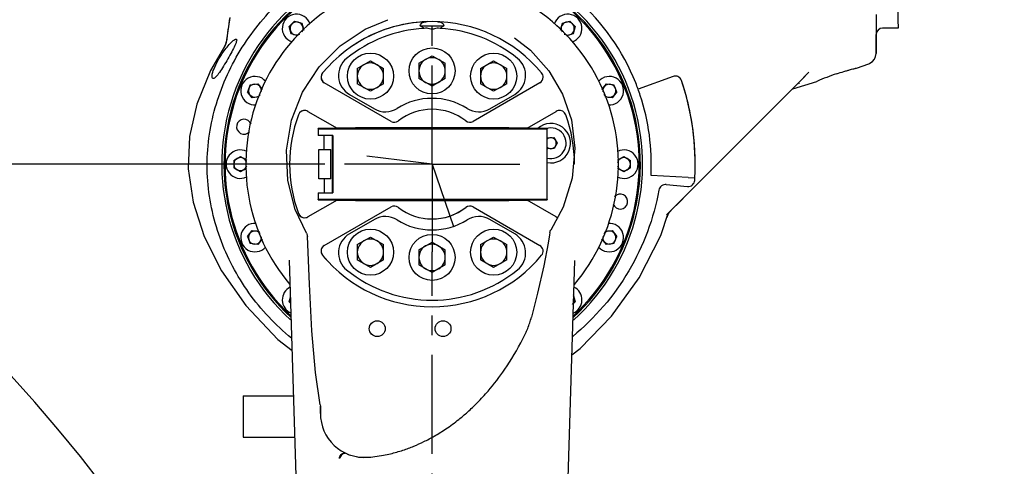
# Model space of a CAD drawing. Header units: millimetres. Extents: x 4086 to 10416, y 123 to 1549.
# Tile 259 of 265: x 9362 to 9437, y 1229 to 1262. Entities that reach past the tile are written whole.
import ezdxf

# ---------------------------------------------------------------- set-up
doc = ezdxf.new("R2010")
doc.units = ezdxf.units.MM
doc.linetypes.add('CENTER', pattern=[0.6, 0.375, -0.075, 0.075, -0.075])
for name, color, linetype in [('中心线', 7, 'Continuous'), ('尺寸标注', 7, 'Continuous'), ('运动范围', 7, 'Continuous')]:
    doc.layers.add(name, color=color, linetype=linetype)
doc.styles.add('思源黑', font='SourceHanSansCN-Normal.ttf')
doc.dimstyles.new('尺寸标注_1_6比例中六', dxfattribs={"dimtxt": 10, "dimasz": 8, "dimexe": 2, "dimexo": 1.5, "dimgap": 1, "dimtad": 1, "dimdec": 1, "dimlfac": 6, "dimdsep": 46, "dimtxsty": '思源黑', "dimcen": 0.09, "dimadec": 0, "dimazin": 0, "dimtp": 0.01, "dimtm": 0.01, "dimtfac": 1, "dimtdec": 1, "dimtofl": 0, "dimtmove": 0, "dimatfit": 3, "dimfxl": 1, "dimtolj": 1, "dimarcsym": 0})

# ---------------------------------------------------------------- blocks, each defined once
blk = doc.blocks.new('*D666')
at = {"layer": 'Defpoints', "color": 0}
for p in [(9304.882, 1251.465), (9386.414, 1251.465), (9386.488, 1121.465)]:
    blk.add_point(p, dxfattribs=at)
at = {"layer": '尺寸标注', "color": 0, "linetype": 'Continuous', "lineweight": -2}
for p, q in [((9384.914, 1251.465), (9302.882, 1251.465)), ((9304.882, 1129.465), (9304.882, 1243.465)), ((9384.988, 1121.465), (9302.882, 1121.465))]:
    blk.add_line(p, q, dxfattribs=at)
at = {"layer": '尺寸标注', "color": 0}
for points in [[(9306.215, 1243.465), (9303.549, 1243.465), (9304.882, 1251.465)], [(9303.549, 1129.465), (9306.215, 1129.465), (9304.882, 1121.465)]]:
    blk.add_solid(points, dxfattribs=at)
at = {"layer": '尺寸标注', "color": 0, "insert": (9293.527, 1186.615), "char_height": 10, "attachment_point": 2, "rotation": 90, "style": '思源黑'}
blk.add_mtext('\\A1;780', dxfattribs=at)
blk = doc.blocks.new('*D667')
at = {"layer": 'Defpoints', "color": 0}
for p in [(9378.149, 1274.798), (9304.882, 1251.465), (9386.414, 1251.465)]:
    blk.add_point(p, dxfattribs=at)
at = {"layer": '尺寸标注', "color": 0, "linetype": 'Continuous', "lineweight": -2}
for p, q in [((9376.649, 1274.798), (9302.882, 1274.798)), ((9304.882, 1266.798), (9304.882, 1259.465)), ((9384.914, 1251.465), (9302.882, 1251.465))]:
    blk.add_line(p, q, dxfattribs=at)
at = {"layer": '尺寸标注', "color": 0}
for points in [[(9306.215, 1266.798), (9303.549, 1266.798), (9304.882, 1274.798)], [(9303.549, 1259.465), (9306.215, 1259.465), (9304.882, 1251.465)]]:
    blk.add_solid(points, dxfattribs=at)
at = {"layer": '尺寸标注', "color": 0, "insert": (9293.527, 1252.836), "char_height": 10, "attachment_point": 1, "rotation": 90, "style": '思源黑'}
blk.add_mtext('\\A1;140', dxfattribs=at)
blk = doc.blocks.new('*D674')
at = {"layer": 'Defpoints', "color": 0}
for p in [(9393.098, 1380.298), (9705.708, 1380.298), (9397.002, 1038.131)]:
    blk.add_point(p, dxfattribs=at)
at = {"layer": '尺寸标注', "color": 0, "linetype": 'Continuous', "lineweight": -2}
for p, q in [((9394.598, 1380.298), (9707.708, 1380.298)), ((9705.708, 1046.131), (9705.708, 1372.298)), ((9398.502, 1038.131), (9707.708, 1038.131))]:
    blk.add_line(p, q, dxfattribs=at)
at = {"layer": '尺寸标注', "color": 0}
for points in [[(9707.041, 1372.298), (9704.375, 1372.298), (9705.708, 1380.298)], [(9704.375, 1046.131), (9707.041, 1046.131), (9705.708, 1038.131)]]:
    blk.add_solid(points, dxfattribs=at)
at = {"layer": '尺寸标注', "color": 0, "insert": (9694.339, 1209.225), "char_height": 10, "attachment_point": 2, "rotation": 90, "style": '思源黑'}
blk.add_mtext('\\A1;2053', dxfattribs=at)

msp = doc.modelspace()

# ---------------------------------------------------------------- linework, layer by layer
at = {"layer": '中心线', "color": 7, "linetype": 'CENTER', "ltscale": 20}
msp.add_line((9393.081, 1121.465), (9393.08, 1244.798), dxfattribs=at)
at = {"layer": '运动范围', "color": 7, "linetype": 'CENTER', "ltscale": 20}
for q in [(9393.08, 1306.383), (9386.414, 1251.465), (9393.08, 1244.798), (9399.747, 1251.465)]:
    msp.add_line((9393.08, 1251.465), q, dxfattribs=at)
at = {"layer": '运动范围', "color": 7, "linetype": 'Continuous'}
for p, q in [((9428.495, 1274.798), (9428.5, 1262.439)), ((9377.682, 1262.599), (9377.423, 1260.74)), ((9382.616, 1262.334), (9382.208, 1261.926)), ((9382.616, 1262.334), (9383.174, 1262.185)), ((9389.698, 1262.426), (9389.702, 1262.427)), ((9402.981, 1262.185), (9403.539, 1262.334)), ((9403.947, 1261.926), (9403.539, 1262.334)), ((9426.831, 1262.839), (9426.832, 1261.111)), ((9428.5, 1262.439), (9428.502, 1261.798)), ((9382.357, 1261.368), (9382.208, 1261.926)), ((9383.174, 1262.185), (9383.318, 1261.645)), ((9392.178, 1261.965), (9393.968, 1261.965)), ((9402.836, 1261.642), (9402.981, 1262.185)), ((9403.947, 1261.926), (9403.798, 1261.368)), ((9428.502, 1261.798), (9427.335, 1261.798)), ((9382.894, 1261.224), (9382.357, 1261.368)), ((9399.334, 1261.073), (9399.336, 1261.071)), ((9399.336, 1261.071), (9400.546, 1260.12)), ((9403.798, 1261.368), (9403.258, 1261.224)), ((9426.832, 1261.111), (9426.835, 1259.883)), ((9426.835, 1259.883), (9426.839, 1261.111)), ((9426.839, 1261.111), (9426.839, 1261.315)), ((9377.293, 1260.391), (9377.293, 1260.391)), ((9377.4, 1260.627), (9377.375, 1260.552)), ((9392.072, 1259.125), (9393.072, 1259.703)), ((9393.072, 1259.703), (9394.072, 1259.125)), ((9387.388, 1258.732), (9388.388, 1259.309)), ((9387.388, 1258.732), (9387.388, 1257.577)), ((9388.388, 1259.309), (9389.388, 1258.732)), ((9389.388, 1257.577), (9389.388, 1258.732)), ((9392.072, 1259.125), (9392.072, 1257.97)), ((9394.072, 1257.97), (9394.072, 1259.125)), ((9396.756, 1258.732), (9397.756, 1259.309)), ((9396.756, 1258.732), (9396.756, 1257.577)), ((9397.756, 1259.309), (9398.756, 1258.732)), ((9398.756, 1257.577), (9398.756, 1258.732)), ((9425.335, 1258.762), (9426.283, 1259.098)), ((9393.072, 1257.393), (9392.072, 1257.97)), ((9394.072, 1257.97), (9393.072, 1257.393)), ((9411.395, 1258.132), (9408.739, 1257.165)), ((9412.041, 1257.821), (9412.043, 1257.821)), ((9421.187, 1257.903), (9420.903, 1257.619)), ((9420.904, 1257.619), (9421.733, 1258.449)), ((9421.733, 1258.449), (9421.187, 1257.903)), ((9379.253, 1257.503), (9379.032, 1256.97)), ((9379.253, 1257.503), (9379.825, 1257.579)), ((9379.825, 1257.579), (9380.165, 1257.135)), ((9389.951, 1254.71), (9384.878, 1257.639)), ((9388.388, 1257), (9387.388, 1257.577)), ((9389.388, 1257.577), (9388.388, 1257)), ((9401.267, 1257.639), (9396.194, 1254.71)), ((9397.756, 1257), (9396.756, 1257.577)), ((9398.756, 1257.577), (9397.756, 1257)), ((9405.987, 1257.132), (9406.33, 1257.579)), ((9406.33, 1257.579), (9406.902, 1257.503)), ((9407.123, 1256.97), (9406.902, 1257.503)), ((9412.451, 1249.166), (9420.903, 1257.619)), ((9420.446, 1257.161), (9420.501, 1257.177)), ((9420.501, 1257.177), (9422.335, 1257.754)), ((9420.952, 1257.604), (9421.011, 1257.627)), ((9421.011, 1257.627), (9421.017, 1257.629)), ((9421.019, 1257.629), (9421.017, 1257.629)), ((9422.335, 1257.754), (9422.34, 1257.756)), ((9422.34, 1257.756), (9422.335, 1257.754)), ((9379.383, 1256.512), (9379.032, 1256.97)), ((9379.933, 1256.584), (9379.383, 1256.512)), ((9386.789, 1256.759), (9388.688, 1255.663)), ((9397.458, 1255.663), (9399.357, 1256.759)), ((9406.772, 1256.512), (9406.218, 1256.585)), ((9407.123, 1256.97), (9406.772, 1256.512)), ((9383.628, 1255.474), (9385.851, 1254.19)), ((9400.294, 1254.19), (9402.517, 1255.474)), ((9384.399, 1254.148), (9384.399, 1253.631)), ((9384.399, 1254.148), (9401.816, 1254.148)), ((9384.418, 1254.148), (9384.419, 1254.165)), ((9387.239, 1254.215), (9384.419, 1254.165)), ((9398.905, 1254.215), (9387.239, 1254.215)), ((9392.57, 1254.191), (9392.571, 1254.196)), ((9392.57, 1254.148), (9392.57, 1254.191)), ((9393.57, 1254.191), (9393.571, 1254.196)), ((9393.57, 1254.191), (9393.57, 1254.148)), ((9401.819, 1254.164), (9398.905, 1254.215)), ((9399.892, 1254.148), (9401.818, 1254.154)), ((9401.816, 1248.781), (9401.816, 1254.148)), ((9401.819, 1254.164), (9401.818, 1254.154)), ((9401.818, 1254.148), (9401.818, 1254.154)), ((9385.531, 1253.631), (9384.399, 1253.631)), ((9384.867, 1252.581), (9384.867, 1253.631)), ((9385.498, 1249.298), (9385.498, 1253.631)), ((9385.531, 1253.631), (9385.531, 1249.298)), ((9401.819, 1253.408), (9401.852, 1253.468)), ((9401.852, 1253.468), (9402.333, 1253.478)), ((9402.333, 1253.478), (9402.582, 1253.066)), ((9384.451, 1250.348), (9384.451, 1252.581)), ((9384.453, 1252.581), (9385.367, 1252.581)), ((9385.367, 1250.348), (9385.367, 1252.581)), ((9401.869, 1252.635), (9401.819, 1252.718)), ((9402.35, 1252.645), (9401.869, 1252.635)), ((9402.582, 1253.066), (9402.35, 1252.645)), ((9377.994, 1251.753), (9378.494, 1252.042)), ((9378.494, 1252.042), (9378.978, 1251.762)), ((9393.073, 1251.465), (9388.111, 1252.074)), ((9407.173, 1251.76), (9407.661, 1252.042)), ((9407.661, 1252.042), (9408.161, 1251.753)), ((9377.994, 1251.753), (9377.994, 1251.176)), ((9378.494, 1250.887), (9377.994, 1251.176)), ((9378.973, 1251.164), (9378.494, 1250.887)), ((9393.08, 1251.465), (9394.708, 1246.739)), ((9407.661, 1250.887), (9407.178, 1251.166)), ((9408.161, 1251.176), (9407.661, 1250.887)), ((9408.161, 1251.176), (9408.161, 1251.753)), ((9385.367, 1250.348), (9384.451, 1250.348)), ((9384.867, 1250.348), (9384.867, 1249.298)), ((9412.55, 1250.444), (9409.721, 1250.592)), ((9412.55, 1250.444), (9413.05, 1250.418)), ((9413.05, 1250.418), (9413.052, 1250.418)), ((9410.885, 1249.907), (9412.499, 1249.766)), ((9384.399, 1249.298), (9384.399, 1248.781)), ((9384.399, 1249.298), (9385.531, 1249.298)), ((9412.451, 1249.166), (9411.067, 1247.783)), ((9412.514, 1249.224), (9411.279, 1247.989)), ((9411.949, 1248.663), (9412.241, 1248.956)), ((9411.954, 1248.663), (9412.363, 1249.072)), ((9412.241, 1248.956), (9412.546, 1249.261)), ((9412.363, 1249.072), (9412.568, 1249.278)), ((9385.851, 1248.739), (9383.628, 1247.455)), ((9401.816, 1248.781), (9384.399, 1248.781)), ((9384.419, 1248.764), (9384.418, 1248.781)), ((9384.419, 1248.764), (9387.239, 1248.715)), ((9384.878, 1245.29), (9389.951, 1248.219)), ((9387.239, 1248.715), (9398.905, 1248.715)), ((9392.57, 1248.738), (9392.57, 1248.781)), ((9392.57, 1248.738), (9392.571, 1248.733)), ((9393.57, 1248.781), (9393.57, 1248.738)), ((9393.57, 1248.738), (9393.571, 1248.733)), ((9396.194, 1248.219), (9401.267, 1245.29)), ((9398.905, 1248.715), (9401.819, 1248.765)), ((9401.818, 1248.775), (9399.892, 1248.781)), ((9402.517, 1247.455), (9400.294, 1248.739)), ((9401.818, 1248.775), (9401.818, 1248.781)), ((9401.818, 1248.775), (9401.819, 1248.765)), ((9403.035, 1248.187), (9402.112, 1246.46)), ((9411.252, 1247.961), (9411.954, 1248.663)), ((9411.281, 1247.996), (9411.949, 1248.663)), ((9410.458, 1246.053), (9411.026, 1247.742)), ((9410.907, 1247.623), (9411.107, 1247.822)), ((9411.067, 1247.783), (9410.907, 1247.623)), ((9410.948, 1247.457), (9410.942, 1247.438)), ((9410.948, 1247.457), (9410.95, 1247.462)), ((9410.965, 1247.503), (9410.973, 1247.524)), ((9410.973, 1247.524), (9410.982, 1247.546)), ((9411.107, 1247.822), (9411.195, 1247.91)), ((9411.195, 1247.91), (9411.288, 1248.003)), ((9411.244, 1247.953), (9411.273, 1247.983)), ((9411.285, 1247.995), (9411.273, 1247.983)), ((9388.688, 1247.266), (9386.789, 1246.17)), ((9399.357, 1246.17), (9397.458, 1247.266)), ((9379.032, 1245.959), (9379.383, 1246.417)), ((9379.032, 1245.959), (9379.253, 1245.426)), ((9379.383, 1246.417), (9379.938, 1246.344)), ((9387.388, 1245.352), (9388.388, 1245.929)), ((9388.388, 1245.929), (9389.388, 1245.352)), ((9396.756, 1245.352), (9397.756, 1245.929)), ((9397.756, 1245.929), (9398.756, 1245.352)), ((9402.005, 1246.069), (9401.929, 1245.643)), ((9402.038, 1246.269), (9402.005, 1246.069)), ((9402.111, 1246.459), (9402.111, 1246.459)), ((9406.213, 1246.344), (9406.772, 1246.417)), ((9406.772, 1246.417), (9407.123, 1245.959)), ((9406.902, 1245.426), (9407.123, 1245.959)), ((9408.814, 1242.835), (9410.458, 1246.053)), ((9379.825, 1245.35), (9379.253, 1245.426)), ((9380.161, 1245.788), (9379.825, 1245.35)), ((9387.388, 1245.352), (9387.388, 1244.197)), ((9389.388, 1244.197), (9389.388, 1245.352)), ((9392.072, 1244.959), (9393.072, 1245.536)), ((9393.072, 1245.536), (9394.072, 1244.959)), ((9396.756, 1245.352), (9396.756, 1244.197)), ((9398.756, 1244.197), (9398.756, 1245.352)), ((9401.929, 1245.643), (9401.895, 1245.456)), ((9406.33, 1245.35), (9405.991, 1245.792)), ((9406.902, 1245.426), (9406.33, 1245.35)), ((9384.743, 1244.537), (9384.744, 1244.537)), ((9392.072, 1244.959), (9392.072, 1243.804)), ((9394.072, 1243.804), (9394.072, 1244.959)), ((9382.216, 1244.162), (9382.217, 1244.148)), ((9388.388, 1243.62), (9387.388, 1244.197)), ((9389.388, 1244.197), (9388.388, 1243.62)), ((9393.072, 1243.226), (9392.072, 1243.804)), ((9394.072, 1243.804), (9393.072, 1243.226)), ((9397.756, 1243.62), (9396.756, 1244.197)), ((9398.756, 1244.197), (9397.756, 1243.62)), ((9403.364, 1226.112), (9403.925, 1244.15)), ((9403.925, 1244.148), (9403.925, 1244.15)), ((9382.208, 1241.003), (9382.303, 1241.358)), ((9403.798, 1241.561), (9403.947, 1241.003)), ((9382.208, 1241.003), (9382.317, 1240.894)), ((9403.823, 1240.879), (9403.947, 1241.003)), ((9400.633, 1239.85), (9400.628, 1239.834)), ((9378.715, 1233.864), (9382.535, 1233.864)), ((9384.574, 1233.182), (9384.584, 1233.08)), ((9384.574, 1233.182), (9384.574, 1233.182)), ((9384.584, 1232.521), (9384.584, 1233.08)), ((9384.584, 1233.08), (9384.584, 1232.521)), ((9384.584, 1232.521), (9384.584, 1232.521)), ((9378.715, 1230.731), (9382.631, 1230.731)), ((9386.474, 1229.51), (9386.458, 1229.514))]:
    msp.add_line(p, q, dxfattribs=at)
for points in [[(9386.084, 1260.46), (9387.98, 1261.708), (9389.702, 1262.427)], [(9377.293, 1260.391), (9376.234, 1258.575), (9375.187, 1256.029), (9374.637, 1253.565), (9374.538, 1251.111), (9374.903, 1248.569), (9375.746, 1245.97), (9377.059, 1243.366), (9378.917, 1240.719), (9381.357, 1238.142), (9382.428, 1237.301)], [(9377.375, 1260.552), (9377.346, 1260.485), (9377.315, 1260.427), (9377.293, 1260.391)], [(9377.423, 1260.74), (9377.418, 1260.708), (9377.4, 1260.627)], [(9383.518, 1246.209), (9382.664, 1248.016), (9382.108, 1250.228), (9382.015, 1252.524), (9382.395, 1254.797), (9383.231, 1256.937), (9384.479, 1258.85), (9386.084, 1260.46)], [(9400.546, 1260.12), (9401.951, 1258.558), (9402.996, 1256.785)], [(9426.283, 1259.098), (9426.37, 1259.135), (9426.559, 1259.263), (9426.708, 1259.439), (9426.802, 1259.65), (9426.835, 1259.882)], [(9402.996, 1256.785), (9403.668, 1254.827), (9403.934, 1252.686), (9403.729, 1250.409), (9403.035, 1248.187)], [(9410.95, 1247.462), (9410.957, 1247.482), (9410.965, 1247.503)], [(9410.982, 1247.546), (9410.992, 1247.568), (9411.002, 1247.591)], [(9411.002, 1247.591), (9411.013, 1247.613), (9411.024, 1247.637)], [(9411.024, 1247.637), (9411.036, 1247.66), (9411.049, 1247.684)], [(9411.049, 1247.684), (9411.062, 1247.708), (9411.077, 1247.732), (9411.092, 1247.757)], [(9411.092, 1247.757), (9411.108, 1247.782), (9411.125, 1247.808), (9411.144, 1247.834)], [(9411.107, 1247.778), (9411.126, 1247.806), (9411.147, 1247.835)], [(9411.144, 1247.834), (9411.163, 1247.86), (9411.184, 1247.886), (9411.206, 1247.913), (9411.229, 1247.94), (9411.254, 1247.968), (9411.281, 1247.996)], [(9411.147, 1247.835), (9411.168, 1247.863), (9411.192, 1247.893), (9411.217, 1247.922), (9411.244, 1247.953)], [(9383.937, 1238.791), (9383.743, 1242.34), (9383.588, 1245.974)], [(9401.895, 1245.456), (9401.559, 1243.749), (9401.098, 1241.675), (9400.633, 1239.85)], [(9382.216, 1244.162), (9382.773, 1226.156), (9382.965, 1207.43)], [(9403.702, 1236.977), (9404.341, 1237.462), (9406.712, 1239.905), (9408.814, 1242.835)], [(9384.574, 1233.182), (9384.204, 1235.634), (9383.937, 1238.791)]]:
    msp.add_lwpolyline(points, dxfattribs=at)
for centre, radius in [((9393.072, 1258.548), 1.75), ((9388.388, 1258.154), 1.75), ((9397.757, 1258.154), 1.75), ((9388.388, 1244.775), 1.75), ((9393.072, 1244.381), 1.75), ((9397.757, 1244.775), 1.75), ((9388.905, 1238.965), 0.604), ((9393.905, 1238.965), 0.604)]:
    msp.add_circle(centre, radius, dxfattribs=at)
at = {"layer": '运动范围', "color": 7, "linetype": 'Continuous', "lineweight": -2}
msp.add_arc((9393.098, 1121.465), 258.833, 305, 168, dxfattribs=at)
at = {"layer": '运动范围', "color": 7, "linetype": 'Continuous'}
for centre, radius, start, end in [((9265.939, 1148.493), 128.833, 7, 85), ((9393.079, 1251.465), 16.667, 21.71913, 75.28087), ((9393.08, 1251.465), 16, 312.17231, 227.73568), ((9393.078, 1251.465), 15.833, 312.59963, 227.32541), ((9393.078, 1251.465), 15.75, 312.87879, 227.04417), ((9393.075, 1251.465), 14.167, 100.22398, 220.16435), ((9393.075, 1251.465), 14.167, 319.77857, 79.79414), ((9526.756, 1240.906), 150.644, 171.72067, 172.43442), ((9382.766, 1261.776), 1.083, 18.21175, 251.30209), ((9403.39, 1261.776), 1.083, 288.5272, 161.95849), ((9382.766, 1261.776), 0.5, 75, 300.30599), ((9382.766, 1261.776), 0.5, 15.49777, 74.86656), ((9382.766, 1261.776), 0.5, 329.29494, 14.58293), ((9393.072, 1251.465), 10.833, 39.75031, 140.24969), ((9393.073, 1251.465), 10.333, 93.36056, 128.97064), ((9393.073, 1251.465), 10.833, 92.02013, 123.60723), ((9393.073, 1251.465), 10.333, 92.10362, 93.37626), ((9393.073, 1251.465), 10.333, 86.62546, 87.89463), ((9393.073, 1251.465), 10.333, 51.02936, 86.63944), ((9403.39, 1261.776), 0.5, 45.30538, 211.92254), ((9403.39, 1261.776), 0.5, 285.13344, 344.50223), ((9403.39, 1261.776), 0.5, 345.41707, 44.69463), ((9427.335, 1261.298), 0.5, 90, 180), ((9403.39, 1261.776), 0.5, 238.44277, 285), ((9376.595, 1260.851), 0.835, 326.59798, 334.77473), ((9376.594, 1260.851), 0.837, 334.76745, 335.92851), ((9376.599, 1260.849), 0.831, 335.93235, 343.09522), ((9376.594, 1260.85), 0.836, 343.09883, 344.05527), ((9376.595, 1260.85), 0.836, 344.04838, 352.40605), ((9387.623, 1258.203), 1.667, 128.97009, 240.00246), ((9393.073, 1258.548), 1, 60.22555, 299.77445), ((9393.073, 1258.548), 1, 0.45096, 59.77445), ((9398.524, 1258.203), 1.667, 300.00249, 51.02881), ((9388.389, 1258.154), 1, 60.22555, 299.77445), ((9388.389, 1258.154), 1, 0.45096, 59.77445), ((9397.757, 1258.154), 1, 60.22555, 299.77445), ((9397.757, 1258.154), 1, 0.45096, 59.77445), ((9379.604, 1257.045), 1.083, 40.62656, 273.64392), ((9385.128, 1258.072), 0.5, 140.25294, 180), ((9385.128, 1258.072), 0.5, 140.24969, 221.94396), ((9385.128, 1258.072), 0.5, 180, 240), ((9388.389, 1258.154), 1, 300.22555, 359.54904), ((9393.073, 1258.548), 1, 300.22555, 359.54904), ((9397.757, 1258.154), 1, 300.22555, 359.54904), ((9401.017, 1258.072), 0.5, 300, 0), ((9401.017, 1258.072), 0.5, 0, 39.74568), ((9406.551, 1257.045), 1.083, 266.13256, 139.5959), ((9411.566, 1257.662), 0.5, 18.53072, 110), ((9411.569, 1257.662), 0.5, 18.53075, 90.46319), ((9393.077, 1251.465), 20, 357, 18.53072), ((9393.08, 1251.465), 20, 12.6751, 18.53093), ((9430.067, 1239.866), 19.487, 108.65143, 113.35827), ((9379.605, 1257.045), 0.5, 37.90889, 322.44589), ((9379.605, 1257.045), 0.5, 351.94501, 37.1574), ((9406.551, 1257.045), 0.5, 22.89894, 189.63706), ((9406.551, 1257.045), 0.5, 322.8426, 22.10107), ((9393.079, 1251.465), 16.667, 19.99987, 21.71899), ((9393.077, 1251.465), 16.667, 18.28068, 19.99979), ((9393.073, 1251.465), 5, 57.80735, 122.19265), ((9406.551, 1257.045), 0.5, 215.9057, 322.09111), ((9393.077, 1251.465), 16.667, 357, 18.28087), ((9389.521, 1257.106), 1.667, 239.99731, 302.19265), ((9393.072, 1251.465), 4.167, 52.02432, 127.97568), ((9396.625, 1257.106), 1.667, 237.80735, 299.9973), ((9393.081, 1251.465), 20, 8.81184, 12.67528), ((9378.775, 1254.31), 0.567, 19.85167, 317.43828), ((9393.072, 1251.465), 10.833, 159.75031, 200.24969), ((9383.378, 1255.041), 0.5, 77.91445, 159.75473), ((9383.378, 1255.041), 0.5, 86.49211, 159.75031), ((9383.378, 1255.041), 0.5, 60, 77.92682), ((9402.767, 1255.041), 0.5, 102.07318, 120), ((9402.767, 1255.041), 0.5, 20.25407, 102.06068), ((9402.767, 1255.041), 0.5, 92.19718, 102.00042), ((9393.072, 1251.465), 10.833, 0, 20.24969), ((9390.201, 1255.143), 0.5, 240, 307.97568), ((9395.944, 1255.143), 0.5, 232.02432, 300), ((9402.101, 1253.056), 1.5, 258.96389, 131.69945), ((9402.101, 1253.056), 1.167, 255.96875, 107.87827), ((9393.081, 1251.465), 20, 356.98832, 8.81162), ((9402.101, 1253.056), 0.417, 91.21135, 132.8232), ((9402.101, 1253.056), 0.417, 31.75087, 90.0553), ((9402.101, 1253.056), 0.417, 227.10344, 270.0553), ((9402.101, 1253.056), 0.417, 271.21135, 330.66939), ((9402.101, 1253.056), 0.417, 331.75329, 30.68246), ((9378.494, 1251.465), 1.083, 63.02861, 295.99846), ((9378.495, 1251.465), 0.5, 60.25776, 299.74224), ((9378.495, 1251.465), 0.5, 14.4982, 59.78404), ((9407.661, 1251.465), 1.083, 243.75814, 117.21252), ((9407.661, 1251.465), 0.5, 60.25776, 167.20897), ((9407.661, 1251.465), 0.5, 0.43178, 59.78404), ((9378.495, 1251.465), 0.5, 300.21596, 344.68096), ((9407.661, 1251.465), 0.5, 193.51524, 299.74224), ((9407.661, 1251.465), 0.5, 300.21596, 359.56822), ((9393.08, 1251.465), 20, 356.46928, 357), ((9412.543, 1250.264), 0.5, 265, 356.46928), ((9407.381, 1248.619), 0.567, 199.83381, 139.2702), ((9390.201, 1247.786), 0.5, 52.02432, 120), ((9393.072, 1251.465), 4.167, 232.02432, 307.97568), ((9393.073, 1251.465), 4.167, 262.40486, 307.97568), ((9395.944, 1247.786), 0.5, 60, 127.97568), ((9383.378, 1247.888), 0.5, 200.24532, 282.08569), ((9383.378, 1247.888), 0.5, 200.24969, 272.17105), ((9383.378, 1247.888), 0.5, 282.07318, 300), ((9389.521, 1245.823), 1.667, 57.80735, 120.00269), ((9396.625, 1245.823), 1.667, 60.0027, 122.19265), ((9402.767, 1247.888), 0.5, 240, 257.92682), ((9379.604, 1245.884), 1.083, 85.4165, 318.36719), ((9393.073, 1251.465), 5, 237.80735, 302.19265), ((9406.551, 1245.884), 1.083, 221.40689, 94.80722), ((9379.605, 1245.884), 0.5, 36.94628, 322.09111), ((9379.605, 1245.884), 0.5, 322.8426, 7.02407), ((9387.623, 1244.726), 1.667, 119.99751, 231.0299), ((9398.524, 1244.726), 1.667, 308.9712, 59.99755), ((9406.551, 1245.884), 0.5, 171.28986, 337.10106), ((9406.551, 1245.884), 0.5, 37.90889, 144.62802), ((9406.551, 1245.884), 0.5, 337.89893, 37.1574), ((9385.128, 1244.857), 0.5, 120, 219.75226), ((9385.128, 1244.857), 0.5, 144.39251, 219.75031), ((9388.389, 1244.775), 1, 60.22555, 299.77445), ((9388.389, 1244.775), 1, 300.22555, 59.77445), ((9393.073, 1244.381), 1, 60.22555, 299.77445), ((9393.073, 1244.381), 1, 300.22555, 59.77445), ((9397.757, 1244.775), 1, 60.22555, 299.77445), ((9397.757, 1244.775), 1, 300.22555, 59.77445), ((9401.017, 1244.857), 0.5, 320.25163, 60), ((9393.072, 1251.465), 10.833, 219.75034, 320.24971), ((9393.073, 1251.465), 10.833, 219.75031, 222.29753), ((9393.073, 1251.465), 10.333, 231.02936, 308.97064), ((9382.766, 1241.153), 1.083, 116.7321, 246.81727), ((9403.39, 1241.153), 1.083, 292.37763, 64.09166), ((9403.39, 1241.153), 0.5, 15.49777, 25.97012), ((9382.766, 1241.153), 0.5, 158.07209, 205.22845), ((9403.39, 1241.153), 0.5, 315.30537, 14.58293), ((9392.594, 1242.046), 8.333, 338.46986, 344.60711), ((9392.593, 1242.046), 8.333, 332.52663, 338.4709), ((9382.753, 1246.729), 19.203, 319.37067, 325.61001), ((9384.044, 1245.638), 17.512, 315.46243, 319.32927), ((9384.766, 1244.929), 16.501, 311.78827, 315.45876), ((9387.916, 1232.521), 3.333, 180, 273.15548), ((9385.284, 1244.352), 15.726, 308.6753, 311.78272), ((9385.762, 1243.749), 14.956, 303.96233, 308.68764), ((9386.189, 1243.118), 14.194, 299.80115, 303.95623), ((9386.74, 1242.083), 13.021, 292.31596, 296.03188), ((9386.56, 1242.458), 13.437, 296.0221, 297.90482), ((9386.427, 1242.709), 13.72, 297.90481, 299.78819), ((9387.915, 1232.521), 3.333, 245.16153, 273.17894), ((9387.348, 1240.192), 11.031, 280.63446, 283.43809), ((9387.185, 1240.858), 11.716, 283.45603, 288.27979), ((9386.962, 1241.54), 12.434, 288.26955, 292.31949)]:
    msp.add_arc(centre, radius, start, end, dxfattribs=at)
for centre, start_param, end_param in [((9393.067, 1254.144), 1.661946, 3.059338), ((9393.067, 1254.144), 0.081089, 1.478483), ((9393.067, 1248.785), -3.059338, -1.661946), ((9393.067, 1248.785), -1.478483, -0.081089)]:
    msp.add_ellipse(centre, major_axis=(5.458, 0), ratio=0.008727, start_param=start_param, end_param=end_param, dxfattribs=at)
for points, knots in [([(9382.377, 1238.239), (9381.158, 1239.235), (9378.974, 1241.565), (9376.745, 1245.791), (9375.754, 1250.479), (9376.214, 1255.251), (9378.002, 1259.687), (9380.885, 1263.497), (9384.625, 1266.461), (9387.54, 1267.759), (9389.049, 1268.211)], [0, 0, 0, 0, 0.125008, 0.250007, 0.374961, 0.499895, 0.624889, 0.749918, 0.87496, 1, 1, 1, 1]), ([(9393.453, 1261.791), (9393.332, 1261.747), (9393.074, 1261.681), (9392.815, 1261.747), (9392.694, 1261.791)], [0, 0, 0, 0, 0.5, 1, 1, 1, 1]), ([(9378.163, 1260.965), (9378.182, 1260.965), (9378.23, 1260.924), (9378.203, 1260.813), (9378.162, 1260.668), (9378.037, 1260.385), (9377.83, 1259.98), (9377.643, 1259.642), (9377.542, 1259.465)], [0, 0, 0, 0, 0.033216, 0.089821, 0.18445, 0.312332, 0.634821, 1, 1, 1, 1]), ([(9377.638, 1260.546), (9377.736, 1260.652), (9377.874, 1260.794), (9378.054, 1260.926), (9378.132, 1260.965), (9378.163, 1260.965)], [0, 0, 0, 0, 0.638887, 0.860647, 1, 1, 1, 1]), ([(9376.87, 1259.465), (9376.93, 1259.567), (9377.16, 1259.944), (9377.42, 1260.307), (9377.638, 1260.546)], [0, 0, 0, 0, 0.268191, 1, 1, 1, 1]), ([(9376.36, 1258.304), (9376.397, 1258.491), (9376.557, 1258.889), (9376.753, 1259.263), (9376.87, 1259.465)], [0, 0, 0, 0, 0.450863, 1, 1, 1, 1]), ([(9377.542, 1259.465), (9377.436, 1259.278), (9377.231, 1258.931), (9376.93, 1258.458), (9376.686, 1258.148), (9376.504, 1257.965), (9376.425, 1257.965)], [0, 0, 0, 0, 0.339903, 0.643495, 0.874246, 1, 1, 1, 1]), ([(9423.835, 1258.33), (9424.02, 1258.392), (9424.293, 1258.479), (9424.643, 1258.582), (9424.869, 1258.643), (9425.058, 1258.695), (9425.184, 1258.723), (9425.265, 1258.748), (9425.298, 1258.747), (9425.335, 1258.773), (9425.335, 1258.762)], [0, 0, 0, 0, 0.376741, 0.54878, 0.701072, 0.827236, 0.921717, 0.955653, 0.980204, 1, 1, 1, 1]), ([(9376.425, 1257.965), (9376.407, 1257.965), (9376.348, 1257.993), (9376.334, 1258.134), (9376.347, 1258.236), (9376.36, 1258.304)], [0, 0, 0, 0, 0.143767, 0.457285, 1, 1, 1, 1]), ([(9410.885, 1249.907), (9410.761, 1249.918), (9410.497, 1249.853), (9410.344, 1249.62), (9410.322, 1249.498)], [0, 0, 0, 0, 0.501093, 1, 1, 1, 1]), ([(9410.322, 1249.498), (9409.936, 1247.347), (9408.365, 1243.156), (9405.453, 1239.763), (9403.764, 1238.376)], [0, 0, 0, 0, 0.499952, 1, 1, 1, 1]), ([(9378.715, 1233.864), (9378.713, 1233.864), (9378.715, 1233.849), (9378.71, 1233.832), (9378.71, 1233.791), (9378.706, 1233.715), (9378.704, 1233.583), (9378.701, 1233.392), (9378.699, 1233.157), (9378.697, 1232.788), (9378.696, 1232.498), (9378.696, 1232.298)], [0, 0, 0, 0, 0.004976, 0.019416, 0.043278, 0.076355, 0.168747, 0.293076, 0.444588, 0.617393, 1, 1, 1, 1]), ([(9378.696, 1232.298), (9378.696, 1232.037), (9378.695, 1231.645), (9378.706, 1231.123), (9378.7, 1230.861), (9378.715, 1230.731)], [0, 0, 0, 0, 0.50004, 0.750052, 1, 1, 1, 1]), ([(9386.14, 1229.394), (9386.162, 1229.418), (9386.254, 1229.49), (9386.378, 1229.527), (9386.46, 1229.513)], [0, 0, 0, 0, 0.279756, 1, 1, 1, 1]), ([(9386.393, 1229.506), (9386.377, 1229.502), (9386.346, 1229.492), (9386.317, 1229.477), (9386.302, 1229.468)], [0, 0, 0, 0, 0.477995, 1, 1, 1, 1]), ([(9386.46, 1229.513), (9386.45, 1229.513), (9386.427, 1229.513), (9386.405, 1229.509), (9386.393, 1229.506)], [0, 0, 0, 0, 0.458966, 1, 1, 1, 1])]:
    msp.add_open_spline(points, degree=3, knots=knots, dxfattribs=at)
for points in [[(9392.178, 1261.965), (9392.198, 1262.073), (9392.266, 1262.192), (9392.368, 1262.237)], [(9392.468, 1261.78), (9392.37, 1261.84), (9392.273, 1261.901), (9392.178, 1261.965)], [(9392.368, 1262.237), (9392.467, 1262.281), (9392.582, 1262.287), (9392.691, 1262.291)], [(9393.455, 1262.291), (9393.567, 1262.287), (9393.686, 1262.281), (9393.787, 1262.233)], [(9393.968, 1261.965), (9393.873, 1261.901), (9393.776, 1261.84), (9393.679, 1261.78)], [(9393.787, 1262.233), (9393.885, 1262.187), (9393.949, 1262.071), (9393.968, 1261.965)], [(9392.571, 1254.196), (9392.737, 1254.196), (9392.904, 1254.196), (9393.071, 1254.196)], [(9393.071, 1254.196), (9393.237, 1254.196), (9393.404, 1254.196), (9393.571, 1254.196)], [(9393.071, 1248.733), (9392.904, 1248.733), (9392.737, 1248.733), (9392.571, 1248.733)], [(9393.571, 1248.733), (9393.404, 1248.733), (9393.237, 1248.733), (9393.071, 1248.733)], [(9383.518, 1246.209), (9383.56, 1246.139), (9383.584, 1246.056), (9383.588, 1245.974)], [(9402.038, 1246.269), (9402.049, 1246.336), (9402.074, 1246.402), (9402.111, 1246.459)], [(9398.599, 1235.883), (9399.083, 1236.588), (9399.547, 1237.359), (9399.986, 1238.202)], [(9386.022, 1229.105), (9386.042, 1229.207), (9386.08, 1229.309), (9386.14, 1229.394)], [(9386.202, 1229.389), (9386.165, 1229.352), (9386.132, 1229.31), (9386.104, 1229.266)], [(9386.302, 1229.468), (9386.265, 1229.447), (9386.232, 1229.419), (9386.202, 1229.389)], [(9386.104, 1229.266), (9386.071, 1229.216), (9386.042, 1229.161), (9386.022, 1229.105)], [(9388.1, 1229.193), (9388.507, 1229.215), (9388.937, 1229.267), (9389.384, 1229.351)]]:
    msp.add_open_spline(points, degree=3, dxfattribs=at)

# ---------------------------------------------------------------- dimensions: what is measured, and where the dimension line sits
at = {"layer": '尺寸标注', "color": 7, "linetype": 'Continuous'}
dim = msp.add_linear_dim(base=(9705.708, 1380.298), p1=(9397.002, 1038.131), p2=(9393.098, 1380.298), angle=90, dimstyle='尺寸标注_1_6比例中六', dxfattribs=at)
dim.commit()
dim.dimension.update_dxf_attribs({"geometry": '*D674', "text_midpoint": (9705.708, 1209.225), "dimtype": 160})
at = {"layer": '尺寸标注', "linetype": 'Continuous'}
for p1, angle, picture, middle in [((9378.149, 1274.798), 270, '*D667', (9304.882, 1263.13)), ((9386.488, 1121.465), 90, '*D666', (9304.882, 1186.615))]:
    dim = msp.add_linear_dim(base=(9304.882, 1251.465), p1=p1, p2=(9386.414, 1251.465), angle=angle, dimstyle='尺寸标注_1_6比例中六', dxfattribs=at)
    dim.commit()
    dim.dimension.update_dxf_attribs({"geometry": picture, "text_midpoint": middle, "dimtype": 160})

doc.saveas('drawing.dxf')
